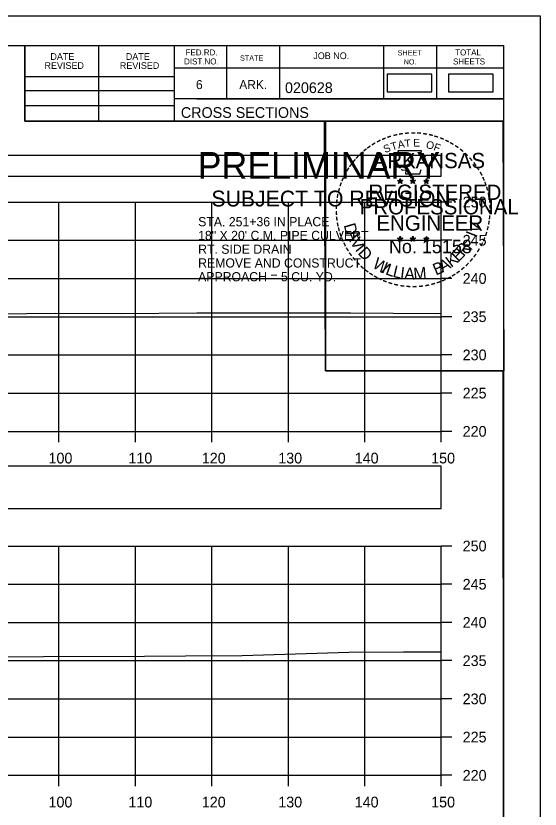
# Model space of a CAD drawing. Extents: x 1369627 to 1374022, y 380035 to 398173.
# Drawn here: x 1372192.9 to 1372261.5, y 391455.2 to 391559 of the extents above; entities that cross this region are included whole.
import ezdxf

# ---------------------------------------------------------------- set-up
doc = ezdxf.new("R2010")
doc.units = 0
for name, color, linetype in [('Default', 7, 'Continuous'), ('R_Axis', 7, 'Continuous'), ('R_Axis Annot', 7, 'Continuous'), ('R_Border', 7, 'Continuous'), ('R_Border PE', 7, 'Continuous'), ('R_Border Prem', 7, 'Continuous'), ('R_Exist Surface', 7, 'Continuous'), ('R_Grid', 7, 'Continuous'), ('R_No Plot', 7, 'Continuous'), ('R_Water', 7, 'Continuous')]:
    doc.layers.add(name, color=color, linetype=linetype)

msp = doc.modelspace()

# ---------------------------------------------------------------- linework, layer by layer
at = {"layer": 'Default'}
for points in [[(1372241.46, 391549.09), (1372247.3, 391549.09), (1372247.3, 391551.4), (1372241.46, 391551.4)], [(1372249.48, 391549.09), (1372255.32, 391549.09), (1372255.32, 391551.4), (1372249.48, 391551.4)], [(1371948.53, 391538.05), (1372248.53, 391538.05), (1372248.53, 391540.76), (1371948.53, 391540.76)], [(1371948.53, 391494.58), (1372248.53, 391494.58), (1372248.53, 391500.1), (1371948.53, 391500.1)]]:
    msp.add_lwpolyline(points, close=True, dxfattribs=at)
at = {"layer": 'R_Axis'}
for p, q in [((1372248.53, 391504.67), (1372248.53, 391534.67)), ((1372249.93, 391534.67), (1372248.53, 391534.67)), ((1372249.93, 391529.67), (1372248.53, 391529.67)), ((1372249.93, 391524.67), (1372248.53, 391524.67)), ((1372249.93, 391519.67), (1372248.53, 391519.67)), ((1372249.93, 391514.67), (1372248.53, 391514.67)), ((1372249.93, 391509.67), (1372248.53, 391509.67)), ((1371948.53, 391504.67), (1372248.53, 391504.67)), ((1372198.53, 391503.27), (1372198.53, 391504.67)), ((1372208.53, 391503.27), (1372208.53, 391504.67)), ((1372218.53, 391503.27), (1372218.53, 391504.67)), ((1372228.53, 391503.27), (1372228.53, 391504.67)), ((1372238.53, 391503.27), (1372238.53, 391504.67)), ((1372248.53, 391503.27), (1372248.53, 391504.67)), ((1372249.93, 391504.67), (1372248.53, 391504.67)), ((1372248.53, 391459.67), (1372248.53, 391489.67)), ((1372249.93, 391489.67), (1372248.53, 391489.67)), ((1372249.93, 391484.67), (1372248.53, 391484.67)), ((1372249.93, 391479.67), (1372248.53, 391479.67)), ((1372249.93, 391474.67), (1372248.53, 391474.67)), ((1372249.93, 391469.67), (1372248.53, 391469.67)), ((1372249.93, 391464.67), (1372248.53, 391464.67)), ((1371948.53, 391459.67), (1372248.53, 391459.67)), ((1372198.53, 391458.27), (1372198.53, 391459.67)), ((1372208.53, 391458.27), (1372208.53, 391459.67)), ((1372218.53, 391458.27), (1372218.53, 391459.67)), ((1372228.53, 391458.27), (1372228.53, 391459.67)), ((1372238.53, 391458.27), (1372238.53, 391459.67)), ((1372248.53, 391458.27), (1372248.53, 391459.67)), ((1372249.93, 391459.67), (1372248.53, 391459.67))]:
    msp.add_line(p, q, dxfattribs=at)
at = {"layer": 'R_Border'}
for p, q in [((1371940.53, 391555.13), (1372256.71, 391555.13)), ((1372194.07, 391545.25), (1372194.07, 391555.13)), ((1372203.75, 391545.25), (1372203.75, 391555.13)), ((1372213.61, 391555.13), (1372213.61, 391545.25)), ((1372220.45, 391555.13), (1372220.45, 391548.19)), ((1372227.39, 391555.13), (1372227.39, 391548.19)), ((1372240.97, 391555.13), (1372240.97, 391548.19)), ((1372247.91, 391555.13), (1372247.91, 391548.19)), ((1372256.71, 391349.67), (1372256.71, 391555.13)), ((1372256.71, 391552.19), (1372213.61, 391552.19)), ((1372256.71, 391552.21), (1372256.71, 391552.21)), ((1372194.07, 391551.11), (1372213.61, 391551.11)), ((1372194.07, 391549.25), (1372213.61, 391549.25)), ((1372194.07, 391547.31), (1372213.61, 391547.31)), ((1372256.71, 391548.19), (1372213.61, 391548.19)), ((1372216.57, 391548.19), (1372256.71, 391548.19)), ((1372256.71, 391545.25), (1372194.07, 391545.25))]:
    msp.add_line(p, q, dxfattribs=at)
at = {"layer": 'R_Border PE'}
for p, q in [((1372242.79, 391537.51), (1372243.14, 391537.4)), ((1372242.79, 391537.51), (1372243.05, 391537.46)), ((1372242.79, 391537.51), (1372243.03, 391537.39)), ((1372242.93, 391537.1), (1372243.14, 391537.4)), ((1372242.93, 391537.1), (1372243.05, 391537.34)), ((1372242.93, 391537.1), (1372243.14, 391537.32)), ((1372243.14, 391537.76), (1372243.1, 391537.51)), ((1372243.14, 391537.4), (1372243.14, 391537.76)), ((1372243.14, 391537.76), (1372243.19, 391537.51)), ((1372243.49, 391537.51), (1372243.14, 391537.4)), ((1372243.36, 391537.1), (1372243.14, 391537.4)), ((1372243.36, 391537.1), (1372243.14, 391537.31)), ((1372243.49, 391537.51), (1372243.2, 391537.46)), ((1372243.36, 391537.1), (1372243.22, 391537.39)), ((1372243.49, 391537.51), (1372243.29, 391537.41)), ((1372244.46, 391537.51), (1372244.81, 391537.4)), ((1372244.46, 391537.51), (1372244.72, 391537.46)), ((1372244.46, 391537.51), (1372244.7, 391537.39)), ((1372244.6, 391537.1), (1372244.81, 391537.4)), ((1372244.6, 391537.1), (1372244.72, 391537.34)), ((1372244.6, 391537.1), (1372244.81, 391537.32)), ((1372244.81, 391537.76), (1372244.77, 391537.51)), ((1372244.81, 391537.4), (1372244.81, 391537.76)), ((1372244.81, 391537.76), (1372244.86, 391537.51)), ((1372245.16, 391537.51), (1372244.81, 391537.4)), ((1372245.03, 391537.1), (1372244.81, 391537.4)), ((1372245.03, 391537.1), (1372244.81, 391537.31)), ((1372245.16, 391537.51), (1372244.87, 391537.46)), ((1372245.03, 391537.1), (1372244.89, 391537.39)), ((1372245.16, 391537.51), (1372244.96, 391537.41)), ((1372246.23, 391537.5), (1372246.58, 391537.39)), ((1372246.23, 391537.5), (1372246.48, 391537.45)), ((1372246.23, 391537.5), (1372246.47, 391537.37)), ((1372246.36, 391537.09), (1372246.58, 391537.39)), ((1372246.36, 391537.09), (1372246.49, 391537.33)), ((1372246.36, 391537.09), (1372246.58, 391537.31)), ((1372246.58, 391537.75), (1372246.54, 391537.5)), ((1372246.58, 391537.39), (1372246.58, 391537.75)), ((1372246.58, 391537.75), (1372246.63, 391537.5)), ((1372246.92, 391537.5), (1372246.58, 391537.39)), ((1372246.79, 391537.09), (1372246.58, 391537.39)), ((1372246.79, 391537.09), (1372246.58, 391537.3)), ((1372246.92, 391537.5), (1372246.64, 391537.45)), ((1372246.79, 391537.09), (1372246.65, 391537.38)), ((1372246.92, 391537.5), (1372246.72, 391537.39)), ((1372242.79, 391529.94), (1372243.14, 391529.82)), ((1372242.79, 391529.94), (1372243.04, 391529.89)), ((1372242.79, 391529.94), (1372243.03, 391529.81)), ((1372242.92, 391529.53), (1372243.14, 391529.82)), ((1372242.92, 391529.53), (1372243.05, 391529.77)), ((1372242.92, 391529.53), (1372243.14, 391529.74)), ((1372243.14, 391530.19), (1372243.1, 391529.94)), ((1372243.14, 391529.82), (1372243.14, 391530.19)), ((1372243.14, 391530.19), (1372243.19, 391529.94)), ((1372243.49, 391529.94), (1372243.14, 391529.82)), ((1372243.35, 391529.53), (1372243.14, 391529.82)), ((1372243.35, 391529.53), (1372243.14, 391529.74)), ((1372243.49, 391529.94), (1372243.2, 391529.89)), ((1372243.35, 391529.53), (1372243.22, 391529.82)), ((1372243.49, 391529.94), (1372243.28, 391529.83)), ((1372244.46, 391529.94), (1372244.81, 391529.82)), ((1372244.46, 391529.94), (1372244.71, 391529.89)), ((1372244.46, 391529.94), (1372244.7, 391529.81)), ((1372244.59, 391529.53), (1372244.81, 391529.82)), ((1372244.59, 391529.53), (1372244.72, 391529.77)), ((1372244.59, 391529.53), (1372244.81, 391529.74)), ((1372244.81, 391530.19), (1372244.77, 391529.94)), ((1372244.81, 391529.82), (1372244.81, 391530.19)), ((1372244.81, 391530.19), (1372244.86, 391529.94)), ((1372245.16, 391529.94), (1372244.81, 391529.82)), ((1372245.02, 391529.53), (1372244.81, 391529.82)), ((1372245.02, 391529.53), (1372244.81, 391529.74)), ((1372245.16, 391529.94), (1372244.87, 391529.89)), ((1372245.02, 391529.53), (1372244.88, 391529.82)), ((1372245.16, 391529.94), (1372244.95, 391529.83)), ((1372246.23, 391529.93), (1372246.58, 391529.81)), ((1372246.23, 391529.93), (1372246.48, 391529.88)), ((1372246.23, 391529.93), (1372246.46, 391529.8)), ((1372246.36, 391529.52), (1372246.58, 391529.81)), ((1372246.36, 391529.52), (1372246.49, 391529.76)), ((1372246.36, 391529.52), (1372246.57, 391529.73)), ((1372246.58, 391530.18), (1372246.53, 391529.93)), ((1372246.79, 391529.52), (1372246.57, 391529.73)), ((1372246.58, 391529.81), (1372246.58, 391530.18)), ((1372246.58, 391530.18), (1372246.62, 391529.93)), ((1372246.92, 391529.93), (1372246.58, 391529.81)), ((1372246.79, 391529.52), (1372246.58, 391529.81)), ((1372246.92, 391529.93), (1372246.64, 391529.88)), ((1372246.79, 391529.52), (1372246.65, 391529.81)), ((1372246.92, 391529.93), (1372246.72, 391529.82))]:
    msp.add_line(p, q, dxfattribs=at)
for points in [[(1372242.84, 391541.39), (1372243.1, 391540.56)], [(1372246.35, 391540.46), (1372246.49, 391540.75), (1372245.8, 391540.72), (1372245.95, 391541.39), (1372242.84, 391541.39)], [(1372243.33, 391538.96), (1372243.33, 391538.88), (1372243.89, 391538.86), (1372243.84, 391538.38), (1372245.71, 391538.38), (1372245.91, 391538.92)], [(1372243.14, 391537.76), (1372243.36, 391537.1), (1372242.79, 391537.51), (1372243.49, 391537.51), (1372242.93, 391537.1), (1372243.14, 391537.76)], [(1372244.81, 391537.76), (1372245.03, 391537.1), (1372244.46, 391537.51), (1372245.16, 391537.51), (1372244.6, 391537.1), (1372244.81, 391537.76)], [(1372246.58, 391537.75), (1372246.79, 391537.09), (1372246.23, 391537.5), (1372246.92, 391537.5), (1372246.36, 391537.09), (1372246.58, 391537.75)], [(1372243.14, 391530.19), (1372243.35, 391529.53), (1372242.79, 391529.94), (1372243.49, 391529.94), (1372242.92, 391529.53), (1372243.14, 391530.19)], [(1372244.81, 391530.19), (1372245.02, 391529.53), (1372244.46, 391529.94), (1372245.16, 391529.94), (1372244.59, 391529.53), (1372244.81, 391530.19)], [(1372246.58, 391530.18), (1372246.79, 391529.52), (1372246.23, 391529.93), (1372246.92, 391529.93), (1372246.36, 391529.52), (1372246.58, 391530.18)]]:
    msp.add_lwpolyline(points, dxfattribs=at)
for centre, radius in [((1372243.14, 391537.4), 0.172), ((1372243.14, 391537.4), 0.145), ((1372243.14, 391537.4), 0.116), ((1372243.14, 391537.4), 0.0991), ((1372243.14, 391537.4), 0.0747), ((1372243.14, 391537.4), 0.0495), ((1372243.14, 391537.4), 0.0296), ((1372244.81, 391537.4), 0.172), ((1372244.81, 391537.4), 0.145), ((1372244.81, 391537.4), 0.116), ((1372244.81, 391537.4), 0.0991), ((1372244.81, 391537.4), 0.0747), ((1372244.81, 391537.4), 0.0495), ((1372244.81, 391537.4), 0.0296), ((1372246.58, 391537.38), 0.172), ((1372246.58, 391537.38), 0.145), ((1372246.58, 391537.38), 0.116), ((1372246.58, 391537.38), 0.0991), ((1372246.58, 391537.38), 0.0747), ((1372246.58, 391537.38), 0.0495), ((1372246.58, 391537.38), 0.0296), ((1372243.14, 391529.82), 0.172), ((1372243.14, 391529.82), 0.145), ((1372243.14, 391529.82), 0.116), ((1372243.14, 391529.82), 0.0991), ((1372243.14, 391529.82), 0.0747), ((1372243.14, 391529.82), 0.0495), ((1372243.14, 391529.82), 0.0296), ((1372244.81, 391529.82), 0.172), ((1372244.81, 391529.82), 0.145), ((1372244.81, 391529.82), 0.116), ((1372244.81, 391529.82), 0.0991), ((1372244.81, 391529.82), 0.0747), ((1372244.81, 391529.82), 0.0495), ((1372244.81, 391529.82), 0.0296), ((1372246.57, 391529.81), 0.172), ((1372246.57, 391529.81), 0.145), ((1372246.57, 391529.81), 0.116), ((1372246.57, 391529.81), 0.0991), ((1372246.57, 391529.81), 0.0747), ((1372246.57, 391529.81), 0.0495), ((1372246.57, 391529.81), 0.0296)]:
    msp.add_circle(centre, radius, dxfattribs=at)
at = {"layer": 'R_Exist Surface'}
for points in [[(1372132.98, 391519.73), (1372143.62, 391519.79), (1372144.3, 391519.79), (1372154.64, 391520.02), (1372155.55, 391519.98), (1372167.85, 391520.04), (1372172.64, 391520.03), (1372182.64, 391520.07), (1372185.18, 391520.07), (1372186.85, 391520.01), (1372198.02, 391520.14), (1372206.68, 391520.1), (1372216.54, 391520.17), (1372221.19, 391520.18), (1372232.67, 391520.17), (1372236.68, 391520.18), (1372247.83, 391520.11), (1372248.53, 391520.12)], [(1372139.56, 391474.77), (1372150.64, 391474.77), (1372152.37, 391474.77), (1372163.29, 391474.77), (1372164.78, 391474.79), (1372166.95, 391474.87), (1372168.85, 391474.99), (1372171.96, 391474.99), (1372174.43, 391475.02), (1372185.24, 391475.02), (1372187.64, 391475.15), (1372196.5, 391475.21), (1372209.73, 391475.27), (1372215.09, 391475.31), (1372222.47, 391475.34), (1372236.46, 391475.79), (1372243.61, 391475.82), (1372248.53, 391475.84)]]:
    msp.add_lwpolyline(points, dxfattribs=at)
at = {"layer": 'R_Grid'}
for p, q in [((1371948.53, 391534.67), (1372248.53, 391534.67)), ((1372198.53, 391504.67), (1372198.53, 391534.67)), ((1372208.53, 391504.67), (1372208.53, 391534.67)), ((1372218.53, 391504.67), (1372218.53, 391534.67)), ((1372228.53, 391504.67), (1372228.53, 391534.67)), ((1372238.53, 391504.67), (1372238.53, 391534.67)), ((1372248.53, 391504.67), (1372248.53, 391534.67)), ((1371948.53, 391529.67), (1372248.53, 391529.67)), ((1371948.53, 391524.67), (1372248.53, 391524.67)), ((1371948.53, 391519.67), (1372248.53, 391519.67)), ((1371948.53, 391514.67), (1372248.53, 391514.67)), ((1371948.53, 391509.67), (1372248.53, 391509.67)), ((1371948.53, 391504.67), (1372248.53, 391504.67)), ((1371948.53, 391489.67), (1372248.53, 391489.67)), ((1372198.53, 391459.67), (1372198.53, 391489.67)), ((1372208.53, 391459.67), (1372208.53, 391489.67)), ((1372218.53, 391459.67), (1372218.53, 391489.67)), ((1372228.53, 391459.67), (1372228.53, 391489.67)), ((1372238.53, 391459.67), (1372238.53, 391489.67)), ((1372248.53, 391459.67), (1372248.53, 391489.67)), ((1371948.53, 391484.67), (1372248.53, 391484.67)), ((1371948.53, 391479.67), (1372248.53, 391479.67)), ((1371948.53, 391474.67), (1372248.53, 391474.67)), ((1371948.53, 391469.67), (1372248.53, 391469.67)), ((1371948.53, 391464.67), (1372248.53, 391464.67)), ((1371948.53, 391459.67), (1372248.53, 391459.67))]:
    msp.add_line(p, q, dxfattribs=at)
at = {"layer": 'R_No Plot'}
for p, q in [((1371928.13, 391559.03), (1372261.46, 391559.03)), ((1372232.74, 391522.8), (1372232.74, 391522.8))]:
    msp.add_line(p, q, dxfattribs=at)
for points in [[(1371928.12, 391559.03), (1372261.46, 391559.03), (1372261.46, 391345.69), (1371928.12, 391345.69)], [(1372174.45, 391555.13), (1372194.07, 391555.13), (1372194.07, 391545.25), (1372210.18, 391545.25), (1372233.38, 391545.25), (1372233.38, 391512.58), (1372256.59, 391512.58), (1372256.71, 391349.67), (1371940.53, 391349.67), (1371940.53, 391555.13)], [(1372233.24, 391545.25), (1372256.59, 391545.25), (1372256.73, 391512.58), (1372233.38, 391512.58)]]:
    msp.add_lwpolyline(points, close=True, dxfattribs=at)

# ---------------------------------------------------------------- texts
at = {"layer": 'R_Axis Annot'}
for s, p in [('250', (1372251.33, 391533.97)), ('245', (1372251.33, 391528.97)), ('240', (1372251.33, 391523.97)), ('235', (1372251.33, 391518.97)), ('230', (1372251.33, 391513.97)), ('225', (1372251.33, 391508.97)), ('220', (1372251.33, 391503.97)), ('100', (1372197.16, 391500.47)), ('110', (1372207.61, 391500.47)), ('120', (1372217.21, 391500.47)), ('130', (1372227.21, 391500.47)), ('140', (1372237.21, 391500.47)), ('150', (1372247.21, 391500.47)), ('250', (1372251.33, 391488.97)), ('245', (1372251.33, 391483.97)), ('240', (1372251.33, 391478.97)), ('235', (1372251.33, 391473.97)), ('230', (1372251.33, 391468.97)), ('225', (1372251.33, 391463.97)), ('220', (1372251.33, 391458.97)), ('100', (1372197.16, 391455.47)), ('110', (1372207.61, 391455.47)), ('120', (1372217.21, 391455.47)), ('130', (1372227.21, 391455.47)), ('140', (1372237.21, 391455.47)), ('150', (1372247.21, 391455.47))]:
    msp.add_text(s, height=1.4, dxfattribs=at).set_placement(p)
at = {"layer": 'R_Border'}
for s, height, p in [('FED.RD.', 0.782, (1372215.09, 391553.85)), ('SHEET', 0.684, (1372242.83, 391553.85)), ('TOTAL', 0.782, (1372250.35, 391553.85)), ('DATE', 0.879, (1372197.41, 391553.27)), ('DATE', 0.879, (1372207.27, 391553.27)), ('DIST.NO.', 0.782, (1372214.89, 391552.67)), ('STATE', 0.684, (1372222.21, 391553.17)), ('JOB NO.', 0.879, (1372231.79, 391553.37)), ('SHEETS', 0.782, (1372250.07, 391552.67)), ('REVISED', 0.879, (1372196.63, 391552.09)), ('REVISED', 0.879, (1372206.49, 391552.09)), ('NO.', 0.684, (1372243.61, 391552.67)), ('6', 1.17, (1372216.45, 391549.45)), ('ARK.', 1.172, (1372222.11, 391549.45)), ('020628', 1.4, (1372228.09, 391548.93)), ('CROSS SECTIONS', 1.4, (1372214.47, 391545.68))]:
    msp.add_text(s, height=height, rotation=360, dxfattribs=at).set_placement(p)
at = {"layer": 'R_Border PE'}
for s, height, rotation, p in [('-', 1.6, 24.3072, (1372240.95, 391542.24)), ('-', 1.6, 19.1761, (1372241.58, 391542.51)), ('-', 1.6, 13.6301, (1372242.33, 391542.75)), ('-', 1.6, 10.2193, (1372243.01, 391542.92)), ('-', 1.6, 5.8968, (1372243.74, 391543.03)), ('-', 1.6, 0.1862, (1372244.51, 391543.1)), ('-', 1.6, 357.743, (1372245.24, 391543.09)), ('-', 1.6, 352.1617, (1372245.98, 391543.03)), ('-', 1.6, 347.2049, (1372246.7, 391542.92)), ('-', 1.6, 342.3362, (1372247.33, 391542.76)), ('-', 1.6, 337.8551, (1372248.07, 391542.54)), ('-', 1.6, 36.2317, (1372239.14, 391541.16)), ('-', 1.6, 34.0636, (1372239.72, 391541.56)), ('-', 1.6, 28.7918, (1372240.32, 391541.93)), ('S', 1, 21.594, (1372241.19, 391541.06)), ('T', 1, 16.4036, (1372242.1, 391541.4)), ('A', 1, 11.2132, (1372242.93, 391541.65)), ('T', 1, 6.0228, (1372243.78, 391541.81)), ('E', 1, 0.8323, (1372244.88, 391541.92)), ('O', 1, 350.4515, (1372246.49, 391541.71)), ('F', 1, 340.0707, (1372247.44, 391541.48)), ('-', 1.6, 334.1211, (1372248.7, 391542.27)), ('-', 1.6, 329.6409, (1372249.28, 391541.98)), ('-', 1.6, 325.8627, (1372249.92, 391541.62)), ('-', 1.6, 42.9622, (1372238.23, 391540.37)), ('-', 1.6, 38.9507, (1372238.67, 391540.78)), ('ARKANSAS', 2, 360, (1372239.69, 391539.1)), ('-', 1.6, 320.5297, (1372250.53, 391541.2)), ('-', 1.6, 315.5786, (1372251.13, 391540.71)), ('-', 1.6, 50.6142, (1372237.38, 391539.4)), ('-', 1.6, 48.423, (1372237.78, 391539.89)), ('-', 1.6, 309.8797, (1372251.7, 391540.16)), ('-', 1.6, 306.6522, (1372252.22, 391539.56)), ('-', 1.6, 58.0706, (1372236.64, 391538.31)), ('-', 1.6, 54.2325, (1372236.97, 391538.84)), ('-', 1.4, 303.6753, (1372252.71, 391538.99)), ('-', 1.6, 67.7743, (1372236.07, 391537.08)), ('-', 1.6, 62.8713, (1372236.33, 391537.7)), ('-', 1.6, 299.6684, (1372253.03, 391538.38)), ('-', 1.6, 294.6628, (1372253.35, 391537.77)), ('-', 1.6, 72.3945, (1372235.85, 391536.45)), ('REGISTERED', 2, 360, (1372239.01, 391534.95)), ('-', 1.6, 290.5728, (1372253.61, 391537.19)), ('-', 1.6, 81.2013, (1372235.52, 391535.03)), ('-', 1.6, 75.461, (1372235.66, 391535.74)), ('-', 1.6, 285.1233, (1372253.84, 391536.61)), ('-', 1.6, 280.5493, (1372254.04, 391535.87)), ('-', 1.6, 85.1863, (1372235.45, 391534.34)), ('PROFESSIONAL', 2, 360, (1372237.86, 391533.05)), ('-', 1.6, 276.5962, (1372254.21, 391535.1)), ('-', 1.6, 89.0622, (1372235.42, 391533.64)), ('-', 1.6, 274.3301, (1372254.27, 391534.38)), ('-', 1.6, 94.1959, (1372235.46, 391532.91)), ('-', 1.6, 98.9479, (1372235.53, 391532.24)), ('ENGINEER', 2, 360, (1372240.05, 391530.92)), ('-', 1.6, 263.5172, (1372254.28, 391533.08)), ('-', 1.6, 269.9407, (1372254.3, 391533.75)), ('-', 1.6, 101.7149, (1372235.66, 391531.51)), ('D', 1.54, 286.2848, (1372235.75, 391531.65)), ('V', 1.54, 72.6573, (1372253.35, 391530.49)), ('-', 1.6, 260.9953, (1372254.21, 391532.43)), ('-', 1.6, 105.4578, (1372235.83, 391530.92)), ('-', 1.6, 109.0874, (1372236.04, 391530.28)), ('A', 1.54, 292.7835, (1372236.05, 391530.65)), ('I', 1.54, 69.0301, (1372253.12, 391529.95)), ('-', 1.6, 252.8681, (1372253.92, 391531.03)), ('-', 1.6, 255.7626, (1372254.1, 391531.75)), ('-', 1.6, 114.0643, (1372236.3, 391529.69)), ('V', 1.54, 300.7936, (1372236.56, 391529.47)), ('No. 15158', 1.757, 360, (1372241.69, 391527.97)), ('-', 1.6, 247.8887, (1372253.7, 391530.36)), ('-', 1.6, 115.7289, (1372236.6, 391529.07)), ('-', 1.6, 120.4471, (1372236.96, 391528.48)), ('I', 1.54, 308.3502, (1372237.19, 391528.43)), ('D', 1.54, 311.9774, (1372237.54, 391527.96)), ('E', 1.54, 44.0175, (1372250.74, 391526.75)), ('R', 1.54, 50.3651, (1372251.47, 391527.46)), (',', 1.54, 57.4684, (1372252.2, 391528.34)), ('-', 1.6, 239.0712, (1372253.04, 391528.98)), ('-', 1.6, 244.6197, (1372253.43, 391529.73)), ('-', 1.6, 125.8934, (1372237.36, 391527.92)), ('-', 1.6, 130.7181, (1372237.82, 391527.37)), ('W', 1.54, 328.0731, (1372239.42, 391526.2)), ('K', 1.54, 36.9143, (1372249.83, 391526.06)), ('-', 1.6, 233.8452, (1372252.64, 391528.32)), ('-', 1.6, 134.2238, (1372238.34, 391526.83)), ('I', 1.54, 336.6877, (1372240.61, 391525.49)), ('L', 1.54, 340.3149, (1372241.14, 391525.24)), ('B', 1.54, 22.8589, (1372247.82, 391525.05)), ('A', 1.54, 28.9042, (1372248.71, 391525.43)), ('-', 1.6, 225.7653, (1372251.73, 391527.19)), ('-', 1.6, 231.2538, (1372252.21, 391527.76)), ('-', 1.6, 138.9338, (1372238.86, 391526.36)), ('-', 1.6, 144.6463, (1372239.42, 391525.96)), ('-', 1.6, 148.0898, (1372239.98, 391525.59)), ('L', 1.54, 346.6625, (1372242.1, 391524.9)), ('I', 1.54, 353.0101, (1372243.09, 391524.66)), ('A', 1.54, 356.6373, (1372243.66, 391524.58)), ('M', 1.54, 4.6473, (1372244.95, 391524.52)), ('-', 1.6, 215.7363, (1372250.66, 391526.21)), ('-', 1.6, 221.0851, (1372251.21, 391526.68)), ('-', 1.6, 151.5704, (1372240.56, 391525.26)), ('-', 1.6, 154.6002, (1372241.08, 391525.01)), ('-', 1.6, 158.5612, (1372241.71, 391524.76)), ('AAMU', 0.00002, 360, (1372244.74, 391524.52)), ('-', 1.6, 199.4643, (1372248.31, 391524.88)), ('-', 1.6, 204.2516, (1372248.94, 391525.16)), ('-', 1.6, 207.3568, (1372249.57, 391525.48)), ('-', 1.6, 212.2491, (1372250.12, 391525.83)), ('-', 1.6, 162.7983, (1372242.39, 391524.55)), ('-', 1.6, 167.5555, (1372243.11, 391524.38)), ('-', 1.6, 173.1155, (1372243.88, 391524.27)), ('-', 1.6, 176.5183, (1372244.63, 391524.22)), ('-', 1.6, 181.5918, (1372245.37, 391524.24)), ('-', 1.6, 185.8167, (1372246.18, 391524.31)), ('-', 1.6, 191.2858, (1372246.92, 391524.45)), ('-', 1.6, 195.4743, (1372247.65, 391524.65))]:
    msp.add_text(s, height=height, rotation=rotation, dxfattribs=at).set_placement(p)
at = {"layer": 'R_Border Prem'}
for s, height, p in [('PRELIMINARY', 3.5, (1372216.66, 391537.72)), ('DWB', 0.01, (1372217.41, 391539.57)), ('SUBJECT TO REVISION', 2.0751, (1372218.47, 391534.09))]:
    msp.add_text(s, height=height, rotation=360, dxfattribs=at).set_placement(p)
at = {"layer": 'R_Water'}
for s, p in [('STA. 251+36 IN PLACE', (1372216.73, 391531.5)), ('18" X 20\' C.M. PIPE CULVERT', (1372216.73, 391529.7)), ('RT. SIDE DRAIN', (1372216.73, 391527.9)), ('REMOVE AND CONSTRUCT', (1372216.73, 391526.1)), ('APPROACH = 5 CU. YD.', (1372216.73, 391524.3))]:
    msp.add_text(s, height=1.2, dxfattribs=at).set_placement(p)

doc.saveas('drawing.dxf')
